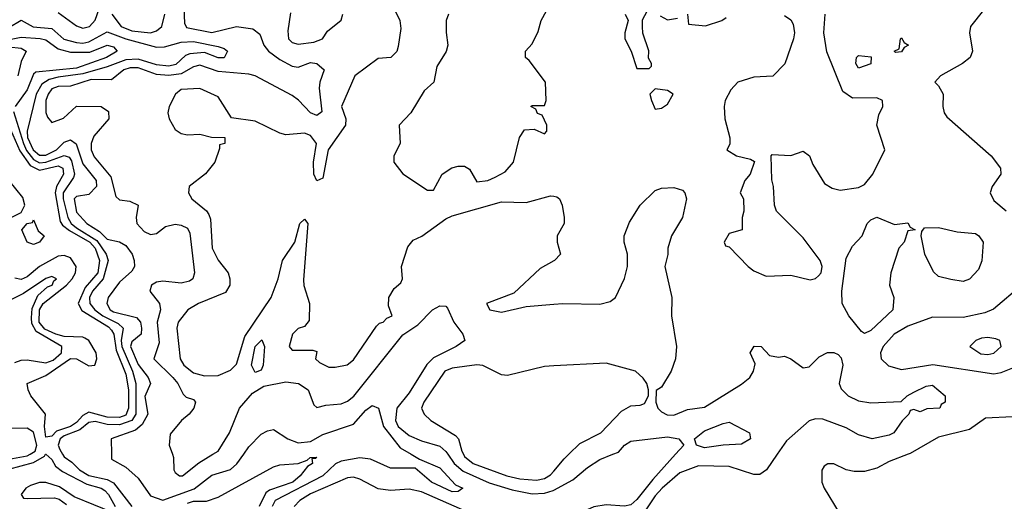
# Model space of a CAD drawing. Header units: inches. Extents: x 2380053 to 2584298, y 380219 to 546618.
# Tile 743 of 788: x 2558265 to 2561464, y 469847 to 471413. Entities that reach past the tile are written whole.
import ezdxf

# ---------------------------------------------------------------- set-up
doc = ezdxf.new("R2010")
doc.units = ezdxf.units.IN
doc.header["$MEASUREMENT"] = 0
for name, color, linetype in [('C5456', 7, 'Continuous'), ('C5457', 7, 'Continuous'), ('C5466', 7, 'Continuous'), ('C5467', 7, 'Continuous')]:
    doc.layers.add(name, color=color, linetype=linetype)

msp = doc.modelspace()

# ---------------------------------------------------------------- linework, layer by layer
at = {"layer": 'C5456', "color": 2}
for points, elevation in [([(2558230, 469951.9), (2558310, 469973.1), (2558346, 469994), (2558349.7, 470000)], 10), ([(2558230, 469984.8), (2558290, 469994.8), (2558298.9, 470000)], 14), ([(2558350.6, 470000), (2558370, 469983), (2558381.9, 469961.9), (2558404.2, 469944.2), (2558483.1, 469903.1), (2558530.5, 469890), (2558542, 469882), (2558554.3, 469870), (2558575.8, 469830)], 10), ([(2558404.9, 470000), (2558410, 469991.8), (2558434.8, 469974.8), (2558459.6, 469950), (2558490, 469931.1), (2558550, 469918.5), (2558570, 469907.1), (2558630, 469830.4)], 14), ([(2558563.5, 470000), (2558564, 469984), (2558610, 469958), (2558650, 469922.8), (2558690, 469864.9), (2558730.6, 469850.6), (2558831.6, 469888.4), (2558890, 469932.2), (2558950, 469950.4), (2558971.1, 469968.9), (2558993, 470000)], 18), ([(2558761.3, 470000), (2558764.9, 469990), (2558766, 469950), (2558770, 469941), (2558784.7, 469930), (2558794, 469930), (2558847.7, 469972.3), (2558893, 470000)], 22), ([(2558810, 469841.6), (2558830, 469847.3), (2558871.8, 469848.2), (2558910, 469860.3), (2559090, 469959.5), (2559110, 469966.4), (2559170, 469970.6), (2559199.3, 469980.7), (2559208.7, 469990), (2559230.5, 469990.5), (2559226, 469986), (2559214, 469986), (2559216, 469970), (2559199.8, 469960.2), (2559176.4, 469930), (2559152.4, 469910), (2559076.4, 469883.6), (2559064.8, 469875.2), (2559043.6, 469830)], 14), ([(2559536.9, 470000), (2559564, 469984), (2559630, 469956.4), (2559681.3, 469901.3), (2559704.7, 469890), (2559690, 469879), (2559670, 469878), (2559602.9, 469910), (2559550, 469955.3), (2559470, 469955.1), (2559404.4, 469984.4), (2559370, 469988.2), (2559310, 469977.3), (2559291.2, 469968.9), (2559250, 469929.8), (2559095.3, 469850), (2559085.3, 469830)], 18), ([(2559655.7, 470000), (2559676.5, 469970), (2559705.5, 469945.5), (2559790, 469907.1), (2559865, 469885), (2559930, 469871.3), (2559970, 469873.4), (2559997.7, 469882.3), (2560000, 469883.6)], 22), ([(2559706.5, 470000), (2559710, 469993.4), (2559738, 469970), (2559847.3, 469930), (2559890, 469920.2), (2559943.8, 469916.2), (2559970, 469922), (2559990, 469933.4), (2560000, 469945.2)], 26), ([(2559810, 469773), (2559570, 469878), (2559530, 469887.1), (2559470, 469883), (2559430, 469888.2), (2559370, 469919.6), (2559350, 469925.6), (2559330, 469923.6), (2559210, 469871.8), (2559174.9, 469850), (2559156.4, 469830)], 22), ([(2558570.4, 469809.6), (2558441.8, 469861.8), (2558394.8, 469894.8), (2558350, 469908.5), (2558330, 469908.6), (2558300.9, 469899.1), (2558285.3, 469890), (2558270.4, 469870), (2558278, 469858), (2558290, 469856.5), (2558378.4, 469858.4), (2558394.1, 469854.1), (2558417.3, 469837.3)], 10)]:
    msp.add_lwpolyline(points, dxfattribs=dict(at, elevation=elevation))
at = {"layer": 'C5457', "color": 2}
for points, elevation in [([(2558390, 471436.4), (2558450, 471392.2), (2558470, 471384.9), (2558491.8, 471390), (2558510, 471410.7), (2558530, 471466)], 22), ([(2559470.8, 471469.2), (2559500.5, 471410), (2559503.4, 471383.4), (2559494.6, 471325.4), (2559490, 471309), (2559471, 471290), (2559430, 471286), (2559354, 471230), (2559310.8, 471130), (2559324.9, 471090), (2559324, 471070), (2559266.8, 470990), (2559250, 470898), (2559230, 470888.7), (2559221.2, 470910), (2559219.3, 470950), (2559229.3, 471010), (2559210, 471036.2), (2559190, 471043.7), (2559130, 471038), (2559110, 471043.6), (2559030, 471082.7), (2558953.2, 471093.2), (2558910, 471162), (2558850, 471189), (2558790, 471185.2), (2558771, 471170), (2558751, 471130), (2558746.8, 471110), (2558751, 471090), (2558770, 471056), (2558790, 471042.8), (2558810, 471038.8), (2558850, 471040.7), (2558888.8, 471031.1), (2558931.3, 471030), (2558931.3, 471010), (2558914, 471006), (2558914, 470994), (2558898.8, 470950), (2558868.7, 470911.3), (2558816.3, 470870), (2558813.4, 470850), (2558824.9, 470830), (2558871.7, 470791.7), (2558879.6, 470779.6), (2558884.6, 470764.6), (2558890.6, 470670), (2558910, 470631), (2558942, 470590), (2558948, 470570), (2558948, 470550), (2558934.3, 470525.7), (2558846, 470490), (2558811, 470470), (2558780.5, 470430), (2558775.5, 470410), (2558787, 470310), (2558798.4, 470290), (2558830, 470265.3), (2558865.1, 470254.9), (2558910, 470256.4), (2558950, 470274), (2558970, 470293), (2558996.9, 470383.1), (2559082.4, 470510), (2559105.4, 470570), (2559118.7, 470630), (2559159.3, 470690), (2559175.3, 470750), (2559190, 470764.7), (2559201, 470750), (2559187.3, 470567.3), (2559188.8, 470548.9), (2559206.8, 470490), (2559205.4, 470434.6), (2559190, 470415.3), (2559170, 470408.7), (2559151.3, 470390), (2559141, 470350), (2559150, 470338), (2559218, 470338), (2559230, 470334), (2559226, 470310), (2559238.8, 470298.8), (2559270, 470283.8), (2559290, 470283), (2559329.4, 470290.6), (2559350, 470306.8), (2559424, 470416), (2559433.6, 470426.4), (2559446, 470430), (2559458, 470442), (2559475.3, 470450), (2559463.1, 470483.1), (2559464, 470510), (2559481.2, 470538.8), (2559503.1, 470556.9), (2559508.7, 470570), (2559506, 470610), (2559526, 470674), (2559543.5, 470696.5), (2559571.1, 470708.9), (2559650, 470765.3), (2559670, 470775.3), (2559830, 470820.3), (2559910, 470818.4), (2559990, 470840.5), (2560000, 470838.9)], 26), ([(2559658, 471430), (2559651, 471410), (2559650.9, 471370.9), (2559656, 471330), (2559650.9, 471309.1), (2559619.8, 471260.2), (2559611, 471210), (2559578.8, 471181.2), (2559536, 471110), (2559498, 471070), (2559501, 471010), (2559481, 470970), (2559481, 470950), (2559510, 470912), (2559590, 470858), (2559610, 470858), (2559638, 470910), (2559669.3, 470930.7), (2559690, 470936), (2559710, 470936), (2559726.4, 470926.4), (2559750, 470886), (2559786, 470890), (2559810, 470901), (2559842, 470918), (2559869, 470950), (2559889, 471030), (2559905.2, 471054.8), (2559936.9, 471056.9), (2559970, 471042), (2559978, 471050), (2559978, 471070), (2559962, 471102), (2559947.3, 471107.3), (2559942, 471122), (2559926, 471130), (2559930, 471134), (2559970, 471134), (2559975.3, 471150), (2559973.2, 471210), (2559920.4, 471280.4), (2559908, 471290), (2559908, 471310), (2559930, 471334), (2559950, 471374), (2559959, 471410), (2560000, 471485.6)], 30), ([(2558799, 471450), (2558801.1, 471401.1), (2558807.5, 471387.5), (2558890, 471371.4), (2558970, 471390.3), (2559022.5, 471382.5), (2559045.5, 471365.5), (2559058.7, 471330), (2559073.7, 471310), (2559110, 471282.6), (2559150, 471261.3), (2559170, 471258.4), (2559210, 471273.1), (2559230, 471270.3), (2559254.8, 471250), (2559240.3, 471210), (2559238, 471190), (2559246.8, 471113.2), (2559230, 471100.9), (2559210, 471109.6), (2559170.9, 471150.9), (2559150, 471166.6), (2559030, 471229.7), (2559010, 471235.4), (2558910, 471244.2), (2558850, 471264.8), (2558830, 471259.7), (2558790, 471236.2), (2558750, 471230.6), (2558710, 471234.6), (2558650, 471256.3), (2558623.7, 471256.3), (2558603.7, 471250), (2558563.4, 471216.6), (2558498, 471218), (2558430, 471196.4), (2558390, 471195.3), (2558370, 471187.6), (2558357.4, 471170), (2558350.4, 471150), (2558350.4, 471110.4), (2558355.2, 471095.2), (2558370, 471078.8), (2558407.7, 471092.3), (2558450, 471131), (2558530, 471130.6), (2558554.2, 471114.2), (2558554.9, 471090), (2558506.5, 471033.5), (2558497.8, 471010), (2558497.8, 470990), (2558507, 470967), (2558561.8, 470901.8), (2558577.7, 470837.7), (2558590, 470826.7), (2558622.6, 470822.6), (2558650.6, 470810), (2558643.8, 470770), (2558646, 470750), (2558670, 470724), (2558690, 470714), (2558710, 470717.3), (2558739.5, 470740.5), (2558770, 470748), (2558790, 470744.9), (2558810, 470734.8), (2558818.3, 470718.3), (2558833, 470590), (2558827.3, 470570), (2558817.2, 470562.8), (2558790, 470556.3), (2558730, 470562.4), (2558710, 470559.6), (2558694, 470550), (2558688.4, 470530), (2558719.3, 470490), (2558723.1, 470470), (2558712, 470430), (2558718, 470362), (2558700.7, 470310), (2558763.1, 470250), (2558779.3, 470230), (2558796, 470196), (2558806, 470186), (2558830, 470178), (2558836, 470170), (2558831, 470150), (2558816, 470130), (2558790.4, 470109.6), (2558754, 470066), (2558750.7, 470030), (2558761.3, 470000)], 22), ([(2558564.9, 471430), (2558595.3, 471390), (2558630, 471376.3), (2558689.8, 471370.2), (2558710, 471375.8), (2558727.3, 471390), (2558736.4, 471430)], 22), ([(2559144.8, 471435.2), (2559136.3, 471376.3), (2559138.8, 471350), (2559150, 471338.8), (2559170, 471333.4), (2559220.9, 471339.1), (2559248.7, 471350), (2559265.1, 471374.9), (2559309.1, 471410.9), (2559315.3, 471430)], 26), ([(2558230, 471387.6), (2558270, 471410.6), (2558309.3, 471389.3), (2558370, 471383.6), (2558408.8, 471348.8), (2558450, 471338), (2558470, 471336), (2558490, 471340.6), (2558550, 471372.9), (2558610, 471350.1), (2558710, 471323.2), (2558735.7, 471324.3), (2558790, 471339.6), (2558830, 471341.7), (2558910, 471325.5), (2558930, 471319.1), (2558940.7, 471310), (2558930, 471288.3), (2558910, 471288.5), (2558866, 471306), (2558818, 471302), (2558804.3, 471295.7), (2558772.7, 471267.3), (2558750, 471261.5), (2558710, 471266), (2558650, 471283.9), (2558610, 471282.4), (2558550, 471259.5), (2558470, 471236.4), (2558390, 471226.2), (2558361.5, 471218.4), (2558337.3, 471202.7), (2558319, 471170), (2558289.5, 471050.5), (2558290.9, 471030), (2558309, 470990), (2558330, 470972.7), (2558350, 470971.8), (2558384.7, 470990), (2558410, 471014), (2558430, 471022.4), (2558449.1, 471009.1), (2558470, 470944.4), (2558513.7, 470890), (2558514.4, 470870), (2558490, 470844.5), (2558450, 470838.4), (2558442.4, 470830), (2558450, 470787.3), (2558483.8, 470750), (2558524.1, 470724.1), (2558550, 470699.3), (2558590, 470690.4), (2558610, 470678.4), (2558630.5, 470650), (2558637.3, 470630), (2558638.8, 470610), (2558630, 470595.3), (2558590, 470559), (2558553, 470510), (2558548.6, 470490), (2558559.5, 470470), (2558570, 470463.6), (2558645.3, 470445.2), (2558657.4, 470430), (2558661.5, 470410), (2558659.5, 470390), (2558630, 470366), (2558625.4, 470350), (2558650, 470292.2), (2558682.6, 470250), (2558690.4, 470230), (2558672.2, 470187.8), (2558681.1, 470130), (2558662.7, 470097.3), (2558641.6, 470078.4), (2558562, 470050), (2558563.5, 470000)], 18), ([(2558232, 471348), (2558270, 471355.4), (2558331.7, 471351.7), (2558350, 471346.9), (2558390, 471317.5), (2558430, 471307.3), (2558493.4, 471306.6), (2558550, 471330.2), (2558570, 471324), (2558582, 471310), (2558547.3, 471290), (2558450, 471255), (2558318, 471242), (2558310, 471235.3), (2558290, 471185.1), (2558250.7, 471130)], 14), ([(2558230, 471324.3), (2558270, 471319.6), (2558286, 471310), (2558270, 471276.2), (2558258.8, 471230)], 10), ([(2558245.5, 471114.5), (2558277.2, 471010), (2558287.7, 470987.7), (2558310, 470958.4), (2558330, 470947.3), (2558350, 470949.1), (2558410, 470971.1), (2558425.8, 470965.8), (2558434.1, 470954.1), (2558442.9, 470910), (2558440.4, 470899.6), (2558406.9, 470850), (2558406.7, 470830), (2558421.2, 470770), (2558432.8, 470750), (2558450, 470736.3), (2558515.4, 470695.4), (2558546.7, 470650), (2558552.9, 470630), (2558536.6, 470570), (2558502.3, 470530), (2558492.2, 470510), (2558493.6, 470490), (2558509.1, 470470), (2558535.5, 470450), (2558584.7, 470424.7), (2558601.5, 470410), (2558595.1, 470370), (2558597.1, 470350), (2558632.3, 470270), (2558642.8, 470230), (2558643, 470130), (2558630.1, 470109.9), (2558590, 470095.4), (2558550, 470097.1), (2558510, 470106.3), (2558490, 470103.8), (2558460.9, 470079.1), (2558410, 470060.2), (2558397.1, 470050), (2558390.2, 470030), (2558395.2, 470015.2), (2558404.9, 470000)], 14), ([(2558235.5, 471055.5), (2558266.3, 470986.2), (2558299.1, 470939.1), (2558330, 470923.9), (2558390, 470937.4), (2558405.3, 470930), (2558407.2, 470910), (2558385, 470870), (2558380.1, 470850), (2558396.6, 470756.6), (2558404.5, 470744.4), (2558427.1, 470727.1), (2558493.5, 470690), (2558510.7, 470670), (2558524.2, 470630), (2558518.8, 470590), (2558477.7, 470542.3), (2558455.2, 470490), (2558467.5, 470467.5), (2558554.1, 470414.1), (2558563.7, 470403.7), (2558570.8, 470390), (2558579, 470339), (2558610, 470260.5), (2558618.9, 470210), (2558619.1, 470150), (2558610, 470127.6), (2558590, 470119.2), (2558550, 470120.5), (2558490, 470136.8), (2558470, 470125.8), (2558450, 470103.2), (2558430.3, 470090), (2558384.8, 470075.2), (2558370, 470058.9), (2558350, 470056), (2558346, 470090), (2558349.7, 470130), (2558302, 470190), (2558292.7, 470210), (2558289.5, 470230.5), (2558350, 470256.1), (2558430, 470311.1), (2558450.2, 470310.2), (2558490, 470287.7), (2558509.6, 470290.3), (2558516.1, 470310), (2558513.6, 470330), (2558490, 470369.7), (2558477.3, 470377.3), (2558470, 470381), (2558410, 470382.6), (2558382.4, 470390), (2558347.2, 470407.2), (2558328.7, 470430), (2558329.9, 470470), (2558342.1, 470490), (2558417.1, 470550), (2558435.6, 470570), (2558446.4, 470590), (2558448.4, 470610), (2558430, 470638.7), (2558410, 470646.6), (2558390, 470644), (2558330.1, 470609.9), (2558290, 470577.3), (2558270, 470568.5), (2558250, 470573)], 10), ([(2558196.4, 470750), (2558270, 470785.4), (2558281.8, 470810), (2558275.2, 470835.2), (2558230, 470891.1)], 10), ([(2560000, 470628.9), (2559955.9, 470604.1), (2559870, 470524), (2559782, 470490), (2559792, 470470), (2559830, 470462), (2559910, 470480.5), (2560000, 470488)], 26), ([(2558250, 470298), (2558270, 470306), (2558290, 470307.4), (2558350, 470297.6), (2558373.6, 470306.4), (2558401.5, 470330), (2558402, 470350), (2558319.3, 470399.2), (2558305.3, 470425.3), (2558303.2, 470443.2), (2558306.1, 470473.9), (2558324.1, 470515.9), (2558355.5, 470544.5), (2558371.2, 470550), (2558376.3, 470563.7), (2558385.2, 470570), (2558370, 470578.4), (2558350, 470571.2), (2558277.7, 470522.3), (2558190, 470479.7)], 14), ([(2558893, 470000), (2558909.8, 470010.2), (2558947.3, 470070), (2558979.3, 470150), (2559021.7, 470198.3), (2559058.3, 470221.7), (2559130, 470235.3), (2559171, 470230), (2559202.8, 470210), (2559221, 470161), (2559230, 470152), (2559260.2, 470159.8), (2559310, 470164.4), (2559330, 470172.4), (2559350.7, 470189.3), (2559510, 470388.2), (2559558.9, 470421.1), (2559606.6, 470470), (2559630, 470483), (2559650, 470481), (2559654.9, 470474.9), (2559675.5, 470430), (2559704.9, 470390), (2559711.3, 470370), (2559682.8, 470350), (2559610, 470313.3), (2559588, 470291.9), (2559530, 470199.5), (2559490.3, 470150), (2559485.8, 470110), (2559494.9, 470090), (2559530, 470061.7), (2559570, 470043.6), (2559630, 470026), (2559649.3, 470009.3), (2559655.7, 470000)], 22), ([(2560000, 470287.2), (2559970, 470285.6), (2559850, 470256.4), (2559830, 470258.5), (2559770, 470288.4), (2559750, 470291), (2559670, 470280.5), (2559646, 470270), (2559578, 470170), (2559570.7, 470150), (2559578.8, 470130), (2559601, 470110), (2559680.7, 470060.7), (2559690.7, 470050), (2559701.1, 470010), (2559706.5, 470000)], 26), ([(2558993, 470000), (2559010, 470024), (2559050, 470066), (2559070, 470076), (2559090, 470081), (2559136, 470050), (2559170, 470037.4), (2559210, 470041.3), (2559250, 470064.7), (2559350, 470098), (2559390, 470144), (2559410, 470159.1), (2559430.3, 470150.3), (2559446.7, 470090), (2559501.1, 470021.1), (2559536.9, 470000)], 18), ([(2558298.9, 470000), (2558316, 470010), (2558321.3, 470030), (2558310, 470071.8), (2558290, 470085.1), (2558230, 470083.5)], 14), ([(2558349.7, 470000), (2558350, 470000.5), (2558350.6, 470000)], 10)]:
    msp.add_lwpolyline(points, dxfattribs=dict(at, elevation=elevation))
for points, elevation in [([(2558310, 470682), (2558290, 470689), (2558272.7, 470730), (2558289.4, 470750), (2558306.6, 470753.4), (2558310, 470762), (2558325.8, 470725.8), (2558344.7, 470710), (2558330, 470689.5)], 6), ([(2559030, 470266), (2559018.7, 470290), (2559029.7, 470350), (2559052.3, 470372.3), (2559060.5, 470350), (2559055.8, 470290), (2559050, 470274)], 22)]:
    msp.add_lwpolyline(points, close=True, dxfattribs=dict(at, elevation=elevation))
at = {"layer": 'C5466', "color": 2}
for points, elevation in [([(2560000, 469945.2), (2560034.3, 469985.7), (2560049.1, 470000)], 26), ([(2560395.7, 470000), (2560321.9, 469918.1), (2560270, 469853), (2560250, 469836.3), (2560230, 469831.1), (2560170, 469835.5), (2560130, 469829), (2560088.7, 469811.3), (2560010, 469763.5), (2560000, 469763.1)], 22), ([(2560000, 469883.6), (2560062.4, 469917.6), (2560110, 469957.1), (2560150, 469983), (2560191.9, 470000)], 22), ([(2560725.7, 470000), (2560691, 469950), (2560670, 469934), (2560650, 469934), (2560570, 469960.9), (2560470, 469962.4), (2560410, 469939.6), (2560352.4, 469890), (2560330, 469865.1), (2560270, 469776.2)], 26), ([(2561151.7, 470000), (2561090, 469976.2), (2561050, 469954.5), (2561010, 469943.7), (2560975.9, 469944.1), (2560949.5, 469949.5), (2560910, 469969), (2560890, 469968.7), (2560878, 469962), (2560871.2, 469948.9), (2560871, 469910), (2560878.8, 469890), (2560926.8, 469810)], 30)]:
    msp.add_lwpolyline(points, dxfattribs=dict(at, elevation=elevation))
at = {"layer": 'C5467', "color": 2}
for points, elevation in [([(2560232, 471430), (2560242, 471410), (2560231.3, 471370), (2560231.3, 471350), (2560251.3, 471310), (2560270, 471254), (2560310, 471254), (2560318, 471262), (2560318, 471270), (2560308, 471288), (2560308.4, 471311.6), (2560289.2, 471369.2), (2560288, 471390), (2560288.4, 471411.6), (2560310, 471452)], 30), ([(2560345.4, 471425.4), (2560370, 471412), (2560402, 471418)], 30), ([(2560434, 471430), (2560438, 471398), (2560492.7, 471392.7), (2560546, 471410), (2560560.4, 471419.6)], 30), ([(2560750, 471426), (2560770, 471412), (2560778, 471398), (2560782, 471370), (2560779.1, 471350), (2560750.9, 471269.1), (2560711.2, 471228.9), (2560650, 471225.2), (2560598, 471210), (2560575.2, 471184.8), (2560557.3, 471150), (2560553.4, 471130), (2560555.5, 471090), (2560571.6, 471028.4), (2560571.6, 471008.4), (2560562, 470990), (2560594, 470970), (2560639.6, 470959.6), (2560652, 470952), (2560638, 470910), (2560621, 470890), (2560606, 470850), (2560616, 470830), (2560618, 470790), (2560612, 470770), (2560612, 470730), (2560570, 470718), (2560554, 470690), (2560558, 470678), (2560570, 470674), (2560631.3, 470610), (2560650, 470596), (2560690, 470578.8), (2560770, 470582), (2560832.5, 470567.5), (2560850, 470571), (2560860.2, 470579.8), (2560869, 470590), (2560872.3, 470610), (2560865.2, 470630), (2560810, 470704), (2560724, 470790), (2560717.2, 470810), (2560714, 470870), (2560708.4, 470891.6), (2560706, 470970), (2560710, 470974), (2560770, 470971.3), (2560810, 470984.7), (2560830.8, 470970), (2560842, 470942), (2560879.8, 470879.8), (2560904.5, 470864.5), (2560930, 470858.8), (2560990, 470867.7), (2561010, 470877.3), (2561037, 470910), (2561075.3, 470990), (2561049.3, 471070), (2561056.5, 471103.5), (2561069, 471130), (2561068, 471150), (2561050, 471159), (2560970, 471158), (2560939.5, 471179.5), (2560887.6, 471307.6), (2560877.2, 471370), (2560882, 471430)], 30), ([(2561396.2, 471443.8), (2561354, 471390), (2561350.6, 471370), (2561360.4, 471310), (2561352.7, 471290), (2561327.7, 471270), (2561256, 471230), (2561238, 471210), (2561250, 471198), (2561264.9, 471170), (2561263.8, 471130), (2561268, 471110), (2561276.7, 471096.7), (2561421, 470970), (2561451.3, 470930), (2561452, 470910), (2561424.7, 470870), (2561418, 470850), (2561430, 470824.7), (2561470, 470791.3)], 30), ([(2560000, 470488), (2560030, 470490.5), (2560150, 470488.2), (2560182.9, 470497.1), (2560201.2, 470510), (2560230, 470571.3), (2560239.6, 470610), (2560239.6, 470650), (2560229.3, 470690), (2560229.3, 470710), (2560245.8, 470754.2), (2560280.9, 470810), (2560330, 470857.3), (2560350, 470864.9), (2560390, 470867.3), (2560418, 470858), (2560426, 470850), (2560430.8, 470830), (2560418.8, 470770), (2560382.8, 470710), (2560370.7, 470670), (2560370.5, 470649.5), (2560360.7, 470610), (2560384, 470510), (2560382.8, 470450), (2560398.8, 470350), (2560396, 470310), (2560381, 470270), (2560350, 470218), (2560332.7, 470207.3), (2560332, 470170), (2560338, 470150), (2560350, 470138), (2560368.1, 470128.1), (2560390, 470127.3), (2560434.5, 470145.5), (2560490, 470153), (2560610, 470227.7), (2560637.2, 470250), (2560649.2, 470270), (2560654.6, 470294.6), (2560638, 470330), (2560651.3, 470351.3), (2560674, 470350), (2560701, 470321), (2560730, 470316), (2560750, 470318.8), (2560770.7, 470310.7), (2560810, 470281), (2560830, 470284.7), (2560862.7, 470317.3), (2560889.4, 470330.6), (2560910, 470330.7), (2560924, 470324), (2560933.2, 470313.2), (2560939.1, 470290), (2560927.7, 470230), (2560933.2, 470213.2), (2560956, 470190), (2560990, 470173.4), (2561030, 470167.3), (2561128.7, 470171.3), (2561148, 470190), (2561170, 470202), (2561210, 470222), (2561230, 470224.7), (2561271.3, 470190), (2561272, 470170), (2561258, 470162), (2561254, 470150), (2561211.6, 470148.4), (2561190, 470138), (2561170, 470146), (2561158, 470142), (2561154, 470130), (2561131.6, 470108.4), (2561104.7, 470070), (2561090, 470062.7), (2561034, 470050), (2560990, 470063.7), (2560950, 470086.6), (2560874.2, 470114.2), (2560850, 470115.1), (2560830, 470109.4), (2560756.1, 470043.9), (2560725.7, 470000)], 26), ([(2560000, 470838.9), (2560010, 470837.3), (2560018.8, 470830), (2560027.3, 470810), (2560034, 470770), (2560034, 470750), (2560011.3, 470710), (2560011.3, 470690), (2560022, 470650), (2560002, 470630), (2560000, 470628.9)], 26), ([(2561520.7, 470550), (2561428.7, 470471.3), (2561399.9, 470460.1), (2561330, 470445.1), (2561230, 470446.3), (2561150, 470416.9), (2561106, 470390), (2561070.5, 470350), (2561061.6, 470330), (2561064, 470310), (2561087.6, 470287.6), (2561130, 470275.8), (2561231.4, 470291.5), (2561430, 470262), (2561453.9, 470266.1), (2561496.2, 470283.8)], 30), ([(2560049.1, 470000), (2560085.1, 470034.9), (2560152.7, 470070), (2560220.1, 470139.9), (2560250, 470158), (2560280.4, 470159.6), (2560294.6, 470165.4), (2560308, 470190), (2560308, 470210), (2560302, 470230), (2560290, 470248), (2560266, 470270), (2560170, 470296.2), (2560000, 470287.2)], 26), ([(2561490, 470121.6), (2561402.6, 470117.4), (2561350, 470080.9), (2561250, 470056.2), (2561157.7, 470002.3), (2561151.7, 470000)], 30), ([(2560191.9, 470000), (2560210, 470007.3), (2560229.4, 470030), (2560250, 470043), (2560370, 470057.4), (2560406, 470050), (2560422.8, 470030), (2560395.7, 470000)], 22)]:
    msp.add_lwpolyline(points, dxfattribs=dict(at, elevation=elevation))
for points, elevation in [([(2561110, 471306), (2561106, 471310), (2561122, 471318), (2561126, 471350), (2561130, 471354), (2561138, 471338), (2561152, 471330), (2561138, 471322), (2561130, 471308)], 26), ([(2560990, 471255.3), (2560981.2, 471270), (2560984, 471290), (2560990, 471296), (2561031.6, 471291.6), (2561030, 471269)], 26), ([(2560330, 471188), (2560312, 471170), (2560318, 471150), (2560330, 471122), (2560350, 471124.7), (2560370, 471138), (2560388, 471170), (2560370, 471182)], 30), ([(2561106.4, 470746.4), (2561150, 470752), (2561158, 470738), (2561174, 470730), (2561150, 470726), (2561138, 470690), (2561121, 470670), (2561094.8, 470590), (2561091, 470550), (2561104.7, 470510), (2561101, 470470), (2561030, 470402), (2561010, 470392.7), (2560999.5, 470399.5), (2560958.4, 470450), (2560937.4, 470490), (2560935.8, 470530), (2560950, 470638), (2560970, 470676), (2561002, 470710), (2561018, 470750), (2561030, 470762), (2561050, 470770.7)], 26), ([(2561330, 470562), (2561290, 470568), (2561250, 470578), (2561233.6, 470593.6), (2561205.2, 470650), (2561194, 470710), (2561195.3, 470724.7), (2561204, 470736), (2561250, 470737.3), (2561310, 470722.8), (2561370, 470717.3), (2561381, 470710), (2561394.8, 470690), (2561390.7, 470629.3), (2561379.8, 470600.2), (2561350, 470569)], 26), ([(2561410, 470379.5), (2561390, 470377), (2561371.3, 470370), (2561351.3, 470350), (2561387.1, 470327.1), (2561410, 470324.4), (2561430, 470328.4), (2561453.2, 470350), (2561448.7, 470370), (2561435.6, 470375.6)], 34), ([(2560490, 470021.3), (2560464, 470030), (2560457.2, 470050), (2560490, 470076.4), (2560550, 470100.5), (2560570, 470104), (2560636, 470070), (2560638.8, 470050), (2560610, 470033.2), (2560550, 470029.7)], 22)]:
    msp.add_lwpolyline(points, close=True, dxfattribs=dict(at, elevation=elevation))

doc.saveas('drawing.dxf')
